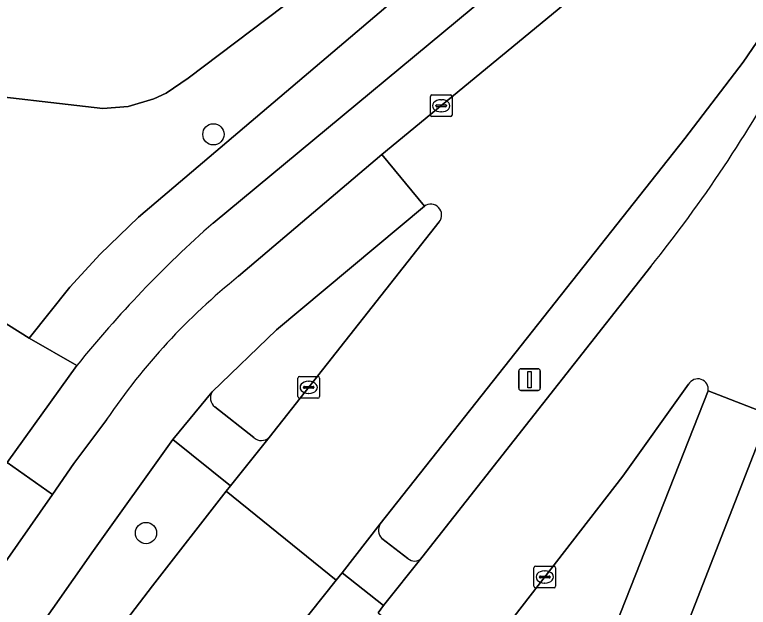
# Model space of a CAD drawing. Extents: x 162989 to 165008, y 383432 to 384338.
# Drawn here: x 164292.56 to 164326.35, y 383652.51 to 383679.78 of the extents above; entities that cross this region are included whole.
import ezdxf

# ---------------------------------------------------------------- set-up
doc = ezdxf.new("R2010")
doc.units = 0
for name, color, linetype in [('IMGEO_Boom', 7, 'Continuous'), ('IMGEO_Fietspad_open', 7, 'Continuous'), ('IMGEO_Groenvoorziening', 7, 'Continuous'), ('IMGEO_Kolk', 7, 'Continuous'), ('IMGEO_Lichtmast', 7, 'Continuous'), ('IMGEO_Rijbaan_lokaal_open', 7, 'Continuous'), ('IMGEO_Verkeerseiland_open', 7, 'Continuous'), ('IMGEO_Voetpad_open', 7, 'Continuous')]:
    doc.layers.add(name, color=color, linetype=linetype)

msp = doc.modelspace()

# ---------------------------------------------------------------- linework, layer by layer
at = {"layer": 'IMGEO_Boom'}
for centre in [(164301.713, 383674.278), (164298.607, 383655.926)]:
    msp.add_circle(centre, 0.489, dxfattribs=at)
at = {"layer": 'IMGEO_Fietspad_open'}
for points in [[(164287.357, 383642.566), (164290.445, 383646.955), (164296.192, 383655.117), (164299.845, 383660.225), (164301.659, 383662.428), (164304.622, 383665.287), (164311.429, 383670.976), (164309.476, 383673.343), (164302.875, 383667.743)], [(164320.846, 383644.831), (164327.315, 383661.383), (164324.5, 383662.467), (164319.123, 383648.859), (164317.914, 383645.907)], [(164296.795, 383661.157), (164295.288, 383659.129), (164294.294, 383657.707), (164284.454, 383643.636)]]:
    msp.add_lwpolyline(points, dxfattribs=at)
msp.add_arc((164321.571, 383644.384), 29.92, 128.673, 145.9024, dxfattribs=at)
at = {"layer": 'IMGEO_Groenvoorziening'}
for points in [[(164232.956, 383692.906), (164292.205, 383659.168), (164295.42, 383663.638), (164293.228, 383664.892), (164282.863, 383671.399), (164283.302, 383677.001), (164296.62, 383675.467), (164297.787, 383675.56), (164298.973, 383675.906), (164299.533, 383676.17), (164300.555, 383676.865), (164308.577, 383682.936), (164310.223, 383684.315), (164311.591, 383685.743), (164312.803, 383687.306), (164315.507, 383691.345), (164316.006, 383692.124), (164317.017, 383693.233), (164317.911, 383694.553), (164319.232, 383695.25)], [(164326.329, 383693.913), (164324.05, 383694.88), (164322.984, 383693.045), (164321.854, 383691.421), (164319.911, 383689.107), (164318.866, 383688.057), (164316.971, 383686.366), (164298.267, 383670.462), (164296.496, 383668.759), (164295.101, 383667.245), (164293.228, 383664.892), (164295.42, 383663.638)], [(164308.577, 383682.936), (164300.555, 383676.865), (164299.533, 383676.17), (164298.973, 383675.906), (164297.787, 383675.56), (164296.62, 383675.467), (164283.302, 383677.001), (164282.863, 383671.399), (164293.228, 383664.892), (164295.101, 383667.245), (164296.496, 383668.759), (164298.267, 383670.462), (164316.971, 383686.366)], [(164301.693, 383670.195), (164316.924, 383682.823)], [(164296.04, 383649.855), (164297.714, 383651.931), (164298.911, 383653.493), (164302.296, 383657.849), (164302.503, 383658.096), (164299.845, 383660.225), (164296.192, 383655.117), (164290.445, 383646.955), (164287.357, 383642.566)]]:
    msp.add_lwpolyline(points, dxfattribs=at)
msp.add_arc((164337.58, 383629.583), 54.196, 131.4657, 141.0704, dxfattribs=at)
at = {"layer": 'IMGEO_Kolk'}
for p, q in [((164311.779, 383676.092), (164312.631, 383676.092)), ((164311.704, 383675.166), (164311.704, 383676.018)), ((164312.192, 383675.872), (164312.217, 383675.872)), ((164312.705, 383676.018), (164312.705, 383675.166)), ((164311.963, 383675.586), (164311.963, 383675.598)), ((164312.401, 383675.549), (164312.003, 383675.549)), ((164312.006, 383675.635), (164312.404, 383675.635)), ((164312.447, 383675.598), (164312.447, 383675.586)), ((164312.631, 383675.092), (164311.779, 383675.092)), ((164312.215, 383675.312), (164312.19, 383675.312)), ((164305.602, 383662.207), (164305.602, 383663.059)), ((164305.677, 383663.133), (164306.529, 383663.133)), ((164306.09, 383662.913), (164306.115, 383662.913)), ((164306.603, 383663.059), (164306.603, 383662.207)), ((164305.861, 383662.627), (164305.861, 383662.639)), ((164306.299, 383662.59), (164305.901, 383662.59)), ((164305.904, 383662.676), (164306.302, 383662.676)), ((164306.345, 383662.639), (164306.345, 383662.627)), ((164306.113, 383662.353), (164306.088, 383662.353)), ((164306.529, 383662.133), (164305.677, 383662.133)), ((164316.474, 383653.478), (164316.474, 383654.33)), ((164316.549, 383654.404), (164317.401, 383654.404)), ((164316.962, 383654.184), (164316.987, 383654.184)), ((164317.475, 383654.33), (164317.475, 383653.478)), ((164316.733, 383653.898), (164316.733, 383653.91)), ((164317.171, 383653.861), (164316.773, 383653.861)), ((164316.776, 383653.947), (164317.174, 383653.947)), ((164317.217, 383653.91), (164317.217, 383653.898)), ((164316.985, 383653.624), (164316.96, 383653.624)), ((164317.401, 383653.404), (164316.549, 383653.404))]:
    msp.add_line(p, q, dxfattribs=at)
for points in [[(164311.779, 383676.092), (164312.631, 383676.092)], [(164311.704, 383675.166), (164311.704, 383676.018)], [(164312.705, 383676.018), (164312.705, 383675.166)], [(164312.631, 383675.092), (164311.779, 383675.092)], [(164305.602, 383662.207), (164305.602, 383663.059)], [(164305.677, 383663.133), (164306.529, 383663.133)], [(164306.603, 383663.059), (164306.603, 383662.207)], [(164306.529, 383662.133), (164305.677, 383662.133)], [(164316.474, 383653.478), (164316.474, 383654.33)], [(164316.549, 383654.404), (164317.401, 383654.404)], [(164317.475, 383654.33), (164317.475, 383653.478)], [(164317.401, 383653.404), (164316.549, 383653.404)]]:
    msp.add_lwpolyline(points, dxfattribs=at)
for centre, radius, start, end in [((164311.781, 383676.016), 0.0765, 91.552, 178.448), ((164311.781, 383676.016), 0.0765, 91.552, 178.448), ((164312.629, 383676.016), 0.0765, 1.552, 88.448), ((164312.629, 383676.016), 0.0765, 1.552, 88.448), ((164312.003, 383675.595), 0.0403, 85.8775, 175.7526), ((164312, 383675.585), 0.0366, 178.938, 274.7102), ((164312.404, 383675.592), 0.043, 264.8664, 352.4533), ((164312.408, 383675.597), 0.0386, 1.7309, 96.639), ((164311.781, 383675.168), 0.0765, 181.552, 268.448), ((164311.781, 383675.168), 0.0765, 181.552, 268.448), ((164312.629, 383675.168), 0.0765, 271.552, 358.448), ((164312.629, 383675.168), 0.0765, 271.552, 358.448), ((164305.679, 383663.057), 0.0765, 91.552, 178.448), ((164305.679, 383663.057), 0.0765, 91.552, 178.448), ((164306.527, 383663.057), 0.0765, 1.552, 88.448), ((164306.527, 383663.057), 0.0765, 1.552, 88.448), ((164305.901, 383662.636), 0.0403, 85.8775, 175.7526), ((164305.898, 383662.626), 0.0366, 178.938, 274.7102), ((164306.302, 383662.633), 0.043, 264.8664, 352.4533), ((164306.306, 383662.638), 0.0386, 1.7309, 96.639), ((164305.679, 383662.209), 0.0765, 181.552, 268.448), ((164305.679, 383662.209), 0.0765, 181.552, 268.448), ((164306.527, 383662.209), 0.0765, 271.552, 358.448), ((164306.527, 383662.209), 0.0765, 271.552, 358.448), ((164316.551, 383654.328), 0.0765, 91.552, 178.448), ((164316.551, 383654.328), 0.0765, 91.552, 178.448), ((164317.399, 383654.328), 0.0765, 1.552, 88.448), ((164317.399, 383654.328), 0.0765, 1.552, 88.448), ((164316.773, 383653.907), 0.0403, 85.8775, 175.7526), ((164316.77, 383653.897), 0.0366, 178.938, 274.7102), ((164317.174, 383653.904), 0.043, 264.8664, 352.4533), ((164317.178, 383653.909), 0.0386, 1.7309, 96.639), ((164316.551, 383653.48), 0.0765, 181.552, 268.448), ((164316.551, 383653.48), 0.0765, 181.552, 268.448), ((164317.399, 383653.48), 0.0765, 271.552, 358.448), ((164317.399, 383653.48), 0.0765, 271.552, 358.448)]:
    msp.add_arc(centre, radius, start, end, dxfattribs=at)
for centre, major_axis, ratio, start_param, end_param in [((164312.191, 383675.592), (-0.387, 0.002), 0.722429, 4.712389, 7.853982), ((164312.216, 383675.592), (-0.39, 0.002), 0.717154, 1.570796, 4.712389), ((164306.089, 383662.633), (-0.387, 0.002), 0.722429, 4.712389, 7.853982), ((164306.114, 383662.633), (-0.39, 0.002), 0.717154, 1.570796, 4.712389), ((164316.961, 383653.904), (-0.387, 0.002), 0.722429, 4.712389, 7.853982), ((164316.986, 383653.904), (-0.39, 0.002), 0.717154, 1.570796, 4.712389)]:
    msp.add_ellipse(centre, major_axis=major_axis, ratio=ratio, start_param=start_param, end_param=end_param, dxfattribs=at)
at = {"layer": 'IMGEO_Lichtmast'}
for p, q in [((164315.778, 383662.59), (164315.778, 383663.39)), ((164315.778, 383663.39), (164315.778, 383662.59)), ((164315.878, 383663.49), (164316.668, 383663.49)), ((164316.668, 383663.49), (164315.878, 383663.49)), ((164316.768, 383663.39), (164316.768, 383662.59)), ((164316.768, 383662.59), (164316.768, 383663.39)), ((164316.668, 383662.49), (164315.878, 383662.49)), ((164315.878, 383662.49), (164316.668, 383662.49))]:
    msp.add_line(p, q, dxfattribs=at)
msp.add_lwpolyline([(164316.198, 383663.365), (164316.348, 383663.365), (164316.348, 383662.615), (164316.198, 383662.615), (164316.198, 383663.365)], dxfattribs=at)
for centre, start, end in [((164315.878, 383663.39), 90, 180), ((164315.878, 383663.39), 90, 180), ((164316.668, 383663.39), 0, 90), ((164316.668, 383663.39), 360, 90), ((164315.878, 383662.59), 180, 270), ((164315.878, 383662.59), 180, 270), ((164316.668, 383662.59), 270, 0), ((164316.668, 383662.59), 270, 0)]:
    msp.add_arc(centre, 0.1, start, end, dxfattribs=at)
at = {"layer": 'IMGEO_Rijbaan_lokaal_open'}
for points in [[(164317.814, 383680.214), (164309.476, 383673.343), (164311.429, 383670.976)], [(164312.117, 383670.252), (164304.284, 383660.329), (164302.503, 383658.096), (164302.296, 383657.849), (164307.359, 383653.76), (164307.645, 383654.093), (164309.397, 383656.353), (164323.432, 383674.091), (164326.12, 383677.593), (164327.4, 383679.489)], [(164324.5, 383662.467), (164327.315, 383661.383), (164334.383, 383679.248)], [(164321.859, 383668.194), (164311.308, 383654.795), (164309.539, 383652.585), (164309.308, 383652.249), (164313.553, 383648.801), (164313.766, 383649.226), (164315.193, 383651.608), (164320.576, 383658.546), (164323.6, 383662.773)], [(164303.208, 383648.197), (164304.304, 383649.916), (164307.359, 383653.76), (164302.296, 383657.849), (164298.911, 383653.493), (164297.714, 383651.931), (164296.04, 383649.855)]]:
    msp.add_lwpolyline(points, dxfattribs=at)
for centre, radius, start, end in [((164270.932, 383709.034), 65.28, 321.2726, 331.25776), ((164311.722, 383670.566), 0.504, 321.5125, 125.5665), ((164324.023, 383662.54), 0.483, 351.3191, 151.1248)]:
    msp.add_arc(centre, radius, start, end, dxfattribs=at)
at = {"layer": 'IMGEO_Verkeerseiland_open'}
for points in [[(164327.4, 383679.489), (164326.12, 383677.593), (164323.432, 383674.091), (164309.397, 383656.353)], [(164311.429, 383670.976), (164304.622, 383665.287), (164301.659, 383662.428)], [(164304.284, 383660.329), (164312.117, 383670.252)], [(164311.308, 383654.795), (164321.859, 383668.194)], [(164323.6, 383662.773), (164320.576, 383658.546), (164315.193, 383651.608)], [(164319.123, 383648.859), (164324.5, 383662.467)], [(164301.778, 383661.733), (164303.573, 383660.323)], [(164309.464, 383655.679), (164310.667, 383654.758)], [(164309.308, 383652.249), (164309.539, 383652.585), (164307.645, 383654.093), (164307.359, 383653.76), (164304.304, 383649.916), (164303.208, 383648.197)]]:
    msp.add_lwpolyline(points, dxfattribs=at)
for centre, radius, start, end in [((164270.932, 383709.034), 65.28, 321.2726, 331.25776), ((164311.722, 383670.566), 0.504, 321.5125, 125.5665), ((164324.023, 383662.54), 0.483, 351.3191, 151.1248), ((164302.096, 383662.145), 0.521, 147.0975, 232.3348), ((164303.925, 383660.707), 0.521, 227.4925, 313.4745), ((164309.874, 383656.06), 0.56, 148.4588, 222.895), ((164310.97, 383655.072), 0.436, 225.9537, 320.6535)]:
    msp.add_arc(centre, radius, start, end, dxfattribs=at)
at = {"layer": 'IMGEO_Voetpad_open'}
for points in [[(164316.924, 383682.823), (164301.693, 383670.195)], [(164309.476, 383673.343), (164317.814, 383680.214)], [(164334.383, 383679.248), (164327.315, 383661.383), (164320.846, 383644.831)], [(164302.875, 383667.743), (164309.476, 383673.343)], [(164295.42, 383663.638), (164292.205, 383659.168), (164294.294, 383657.707), (164295.288, 383659.129), (164296.795, 383661.157)], [(164301.659, 383662.428), (164299.845, 383660.225), (164302.503, 383658.096), (164304.284, 383660.329)], [(164303.573, 383660.323), (164301.778, 383661.733)], [(164284.454, 383643.636), (164294.294, 383657.707), (164292.205, 383659.168), (164291.325, 383657.911), (164291.095, 383657.581), (164287.18, 383651.989), (164286.4, 383650.875), (164283.189, 383646.287)], [(164309.397, 383656.353), (164307.645, 383654.093), (164309.539, 383652.585), (164311.308, 383654.795)], [(164310.667, 383654.758), (164309.464, 383655.679)]]:
    msp.add_lwpolyline(points, dxfattribs=at)
for centre, radius, start, end in [((164337.58, 383629.583), 54.196, 131.4657, 141.0704), ((164321.571, 383644.384), 29.92, 128.673, 145.9024), ((164302.096, 383662.145), 0.521, 147.0975, 232.3348), ((164303.925, 383660.707), 0.521, 227.4925, 313.4745), ((164309.874, 383656.06), 0.56, 148.4588, 222.895), ((164310.97, 383655.072), 0.436, 225.9537, 320.6535)]:
    msp.add_arc(centre, radius, start, end, dxfattribs=at)

doc.saveas('drawing.dxf')
